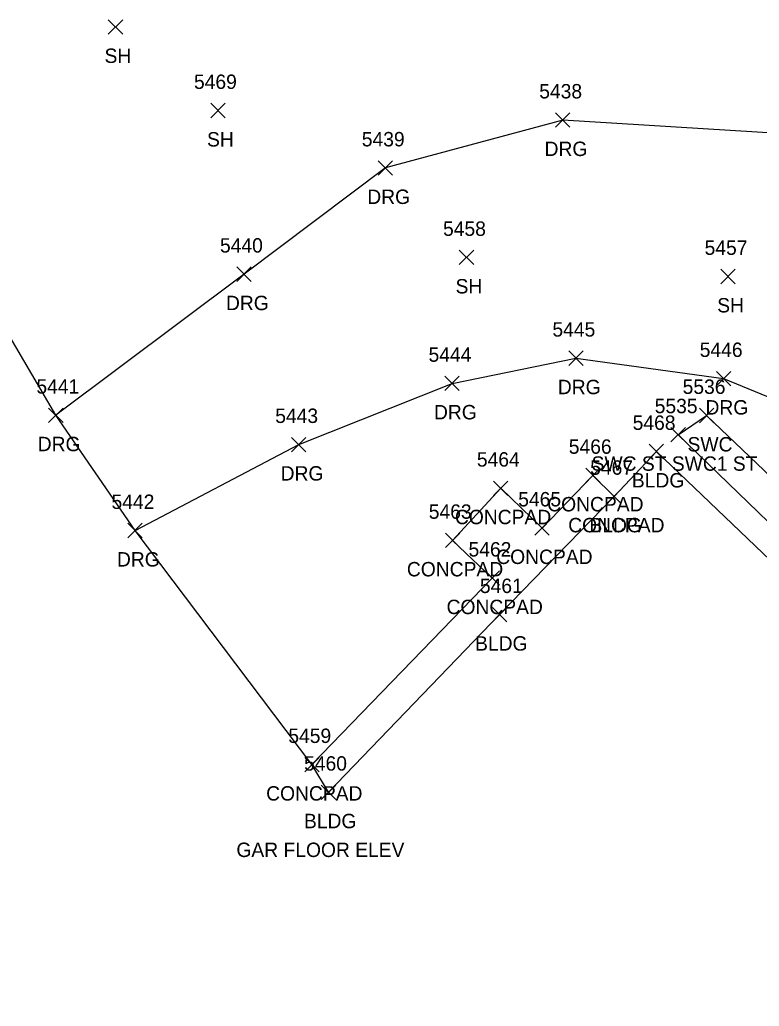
# Model space of a CAD drawing. Extents: x 1472233 to 1475777, y 540726 to 543442.
# Drawn here: x 1474709.1 to 1474811.8, y 541217.9 to 541354.9 of the extents above; entities that cross this region are included whole.
import ezdxf

# ---------------------------------------------------------------- set-up
doc = ezdxf.new("R2010")
doc.units = 0
for name, color, linetype in [('L_A', 7, 'Continuous'), ('L_C', 7, 'Continuous'), ('L_I', 7, 'Continuous'), ('L_TIC', 7, 'Continuous'), ('LBC', 7, 'Continuous'), ('LS', 7, 'Continuous'), ('LSOGP', 7, 'Continuous'), ('R_A', 7, 'Continuous'), ('R_I', 7, 'Continuous'), ('R_TIC', 7, 'Continuous'), ('RDG', 7, 'Continuous'), ('RSW', 7, 'Continuous')]:
    doc.layers.add(name, color=color, linetype=linetype)

msp = doc.modelspace()

# ---------------------------------------------------------------- linework, layer by layer
at = {"layer": 'L_TIC'}
for points in [[(1474721.41, 541352.9), (1474723.41, 541354.9)], [(1474723.41, 541352.9), (1474721.41, 541354.9)], [(1474735.63, 541341.29), (1474737.63, 541343.29)], [(1474737.63, 541341.29), (1474735.63, 541343.29)], [(1474770.15, 541320.88), (1474772.15, 541322.88)], [(1474772.15, 541320.88), (1474770.15, 541322.88)], [(1474806.47, 541318.24), (1474808.47, 541320.24)], [(1474808.47, 541318.24), (1474806.47, 541320.24)], [(1474796.52, 541293.93), (1474798.52, 541295.93)], [(1474798.52, 541293.93), (1474796.52, 541295.93)], [(1474787.71, 541290.61), (1474789.71, 541292.61)], [(1474789.71, 541290.61), (1474787.71, 541292.61)], [(1474774.9, 541288.83), (1474776.9, 541290.83)], [(1474776.9, 541288.83), (1474774.9, 541290.83)], [(1474790.63, 541287.7), (1474792.63, 541289.7)], [(1474792.63, 541287.7), (1474790.63, 541289.7)], [(1474790.63, 541287.7), (1474792.63, 541289.7)], [(1474792.63, 541287.7), (1474790.63, 541289.7)], [(1474780.64, 541283.3), (1474782.64, 541285.3)], [(1474782.64, 541283.3), (1474780.64, 541285.3)], [(1474768.22, 541281.58), (1474770.22, 541283.58)], [(1474770.22, 541281.58), (1474768.22, 541283.58)], [(1474773.73, 541276.34), (1474775.73, 541278.34)], [(1474775.73, 541276.34), (1474773.73, 541278.34)], [(1474774.75, 541271.27), (1474776.75, 541273.27)], [(1474776.75, 541271.27), (1474774.75, 541273.27)], [(1474748.68, 541250.44), (1474750.68, 541252.44)], [(1474750.68, 541250.44), (1474748.68, 541252.44)], [(1474750.99, 541246.6), (1474752.99, 541248.6)], [(1474752.99, 541246.6), (1474750.99, 541248.6)]]:
    msp.add_lwpolyline(points, dxfattribs=at)
at = {"layer": 'LBC'}
msp.add_lwpolyline([(1474751.99, 541247.6), (1474775.75, 541272.27), (1474791.63, 541288.7), (1474797.52, 541294.93), (1474821.76, 541271.73), (1474824.06, 541269.51), (1474839.16, 541254.76), (1474842.56, 541251.43), (1474855.29, 541239.1)], dxfattribs=at)
at = {"layer": 'LS'}
msp.add_lwpolyline([(1474749.68, 541251.44), (1474774.73, 541277.34), (1474769.22, 541282.58), (1474775.9, 541289.83), (1474781.64, 541284.3), (1474788.71, 541291.61), (1474791.63, 541288.7)], dxfattribs=at)
at = {"layer": 'LSOGP'}
msp.add_lwpolyline([(1474987.18, 541279.69), (1474934.14, 541273.07), (1474919.32, 541257.42), (1474901.24, 541238.19), (1474884.78, 541217.87), (1474865.96, 541229.57), (1474855.29, 541239.1), (1474842.56, 541251.43), (1474839.16, 541254.76), (1474824.06, 541269.51), (1474821.76, 541271.73), (1474797.52, 541294.93), (1474791.63, 541288.7), (1474775.75, 541272.27), (1474751.99, 541247.6), (1474749.68, 541251.44), (1474725.12, 541283.95), (1474714.13, 541299.97), (1474704.08, 541317.07)], dxfattribs=at)
at = {"layer": 'R_TIC'}
for points in [[(1474783.51, 541339.97), (1474785.51, 541341.97)], [(1474785.51, 541339.97), (1474783.51, 541341.97)], [(1474758.88, 541333.31), (1474760.88, 541335.31)], [(1474760.88, 541333.31), (1474758.88, 541335.31)], [(1474739.26, 541318.56), (1474741.26, 541320.56)], [(1474741.26, 541318.56), (1474739.26, 541320.56)], [(1474785.34, 541306.89), (1474787.34, 541308.89)], [(1474787.34, 541306.89), (1474785.34, 541308.89)], [(1474805.84, 541304.06), (1474807.84, 541306.06)], [(1474807.84, 541304.06), (1474805.84, 541306.06)], [(1474768.14, 541303.39), (1474770.14, 541305.39)], [(1474770.14, 541303.39), (1474768.14, 541305.39)], [(1474713.13, 541298.97), (1474715.13, 541300.97)], [(1474715.13, 541298.97), (1474713.13, 541300.97)], [(1474803.48, 541298.93), (1474805.48, 541300.93)], [(1474805.48, 541298.93), (1474803.48, 541300.93)], [(1474799.54, 541296.25), (1474801.54, 541298.25)], [(1474801.54, 541296.25), (1474799.54, 541298.25)], [(1474799.54, 541296.25), (1474801.54, 541298.25)], [(1474801.54, 541296.25), (1474799.54, 541298.25)], [(1474746.85, 541294.89), (1474748.85, 541296.89)], [(1474748.85, 541294.89), (1474746.85, 541296.89)], [(1474724.12, 541282.95), (1474726.12, 541284.95)], [(1474726.12, 541282.95), (1474724.12, 541284.95)]]:
    msp.add_lwpolyline(points, dxfattribs=at)
at = {"layer": 'RDG'}
for points in [[(1474925.33, 541339.59), (1474928.8, 541329.34), (1474924.5, 541314.39), (1474913.47, 541303.45), (1474885.97, 541303.68), (1474860.81, 541315.49), (1474849.34, 541323.16), (1474815.26, 541339.07), (1474784.51, 541340.97), (1474759.88, 541334.31), (1474740.26, 541319.56), (1474714.13, 541299.97)], [(1474725.12, 541283.95), (1474747.85, 541295.89), (1474769.14, 541304.39), (1474786.34, 541307.89), (1474806.84, 541305.06), (1474825.98, 541297.18), (1474846.71, 541278.16), (1474867, 541256.54), (1474876.14, 541248.56), (1474867.56, 541243.4), (1474865.96, 541229.57)]]:
    msp.add_lwpolyline(points, dxfattribs=at)
at = {"layer": 'RSW'}
for points in [[(1474800.54, 541297.25), (1474804.48, 541299.93), (1474828.5, 541276.99), (1474859.72, 541246.16)], [(1474800.54, 541297.25), (1474824.2, 541274.37), (1474821.76, 541271.73)]]:
    msp.add_lwpolyline(points, dxfattribs=at)

# ---------------------------------------------------------------- texts
at = {"layer": 'L_A'}
for s, p in [('SH', (1474720.89, 541348.9)), ('SH', (1474735.12, 541337.29)), ('SH', (1474769.63, 541316.88)), ('SH', (1474805.96, 541314.24)), ('BLDG', (1474794.11, 541289.93)), ('CONCPAD', (1474782.36, 541286.61)), ('CONCPAD', (1474769.54, 541284.83)), ('CONCPAD', (1474785.27, 541283.7)), ('BLDG', (1474788.22, 541283.7)), ('CONCPAD', (1474775.28, 541279.3)), ('CONCPAD', (1474762.87, 541277.58)), ('CONCPAD', (1474768.38, 541272.34)), ('BLDG', (1474772.34, 541267.27)), ('CONCPAD', (1474743.33, 541246.44)), ('BLDG', (1474748.58, 541242.6))]:
    msp.add_text(s, height=2, dxfattribs=at).set_placement(p)
at = {"layer": 'L_C'}
msp.add_text('GAR FLOOR ELEV', height=2, dxfattribs=at).set_placement((1474739.2, 541238.6))
at = {"layer": 'L_I'}
for s, p in [('5469', (1474733.31, 541345.29)), ('5458', (1474767.89, 541324.88)), ('5457', (1474804.21, 541322.24)), ('5468', (1474794.22, 541297.93)), ('5466', (1474785.35, 541294.61)), ('5464', (1474772.59, 541292.83)), ('5467', (1474788.32, 541291.7)), ('5467', (1474788.32, 541291.7)), ('5465', (1474778.33, 541287.3)), ('5463', (1474765.91, 541285.58)), ('5462', (1474771.43, 541280.34)), ('5461', (1474773.01, 541275.27)), ('5459', (1474746.41, 541254.44)), ('5460', (1474748.6, 541250.6))]:
    msp.add_text(s, height=2, dxfattribs=at).set_placement(p)
at = {"layer": 'R_A'}
for s, p in [('DRG', (1474781.99, 541335.97)), ('DRG', (1474757.37, 541329.31)), ('DRG', (1474737.75, 541314.56)), ('DRG', (1474783.83, 541302.89)), ('DRG', (1474766.63, 541299.39)), ('DRG', (1474804.33, 541300.06)), ('DRG', (1474711.61, 541294.97)), ('SWC', (1474801.84, 541294.93)), ('SWC ST SWC1 ST', (1474788.52, 541292.25)), ('SWC ST SWC1 ST', (1474788.52, 541292.25)), ('DRG', (1474745.34, 541290.89)), ('DRG', (1474722.61, 541278.95))]:
    msp.add_text(s, height=2, dxfattribs=at).set_placement(p)
at = {"layer": 'R_I'}
for s, p in [('5438', (1474781.25, 541343.97)), ('5439', (1474756.61, 541337.31)), ('5440', (1474736.92, 541322.56)), ('5445', (1474783.08, 541310.89)), ('5446', (1474803.53, 541308.06)), ('5444', (1474765.88, 541307.39)), ('5441', (1474711.43, 541302.97)), ('5536', (1474801.16, 541302.93)), ('5535', (1474797.28, 541300.25)), ('5535', (1474797.28, 541300.25)), ('5443', (1474744.59, 541298.89)), ('5442', (1474721.86, 541286.95))]:
    msp.add_text(s, height=2, dxfattribs=at).set_placement(p)

doc.saveas('drawing.dxf')
